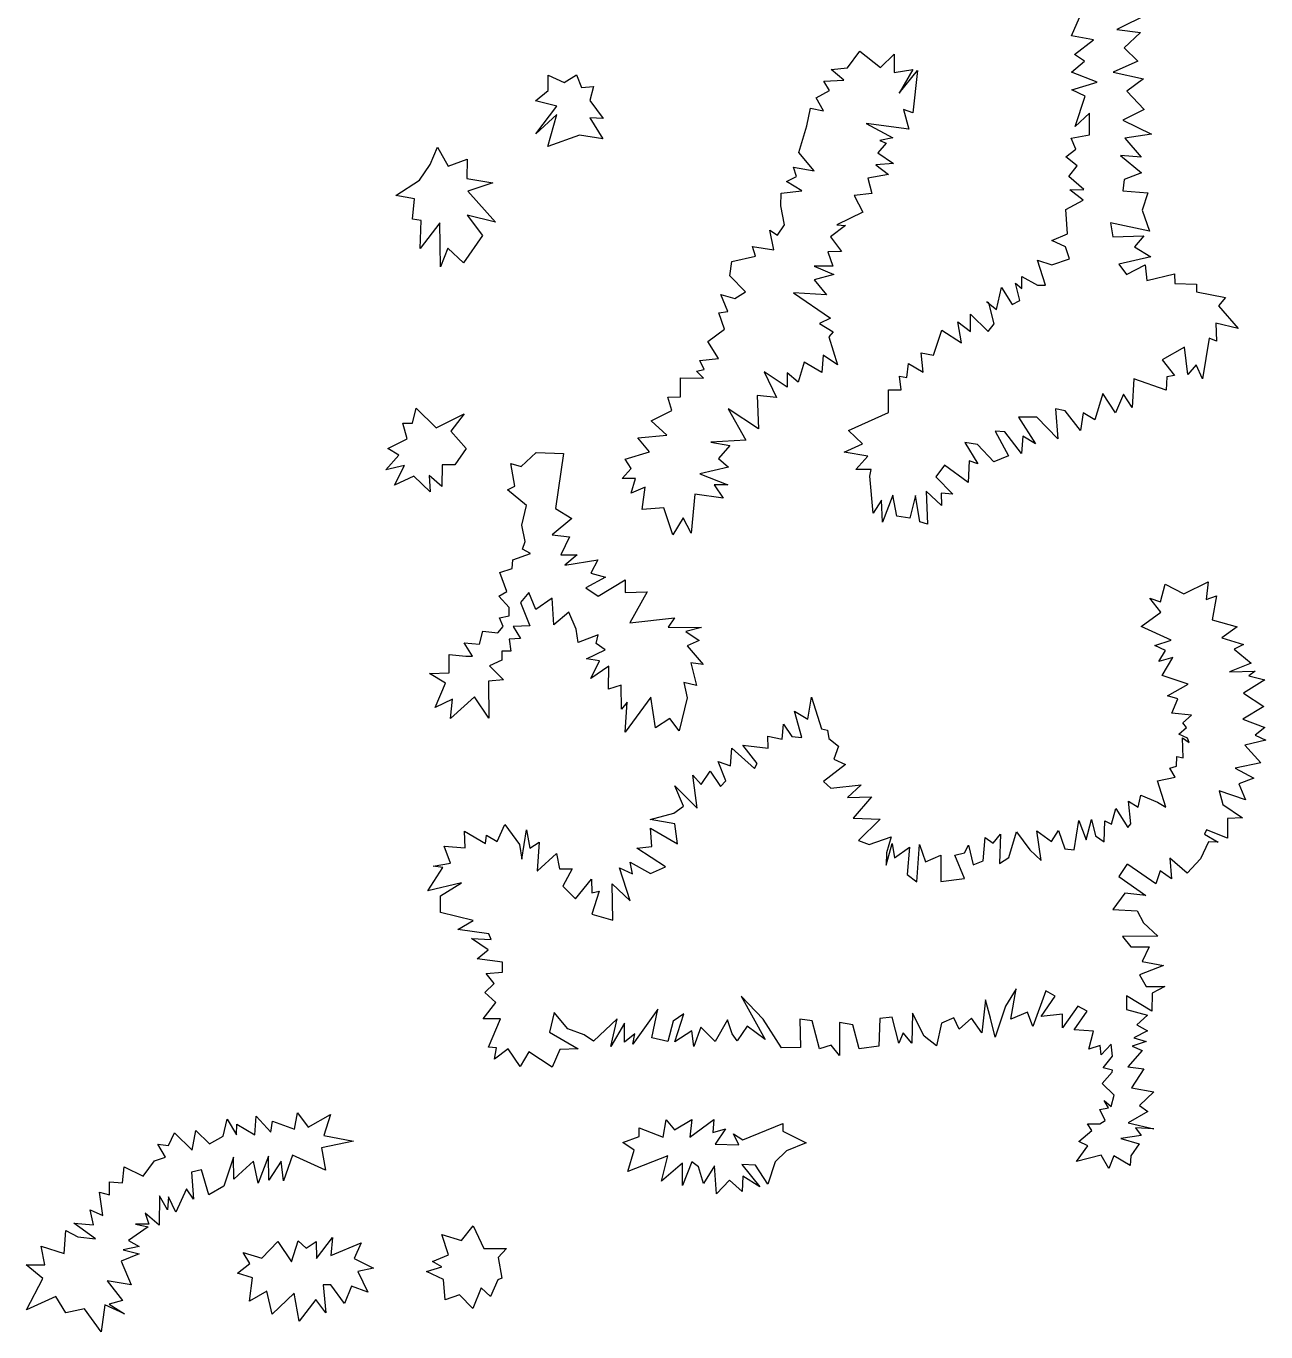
# Model space of a CAD drawing. Extents: x 47169 to 972804, y 7447977 to 9608469.
# Drawn here: x 532717 to 539120, y 8007725 to 8014469 of the extents above; entities that cross this region are included whole.
import ezdxf

# ---------------------------------------------------------------- set-up
doc = ezdxf.new("R2010")
doc.units = 0
doc.header["$LTSCALE"] = 270
doc.layers.add('1', color=7, linetype='Continuous', lineweight=13)

msp = doc.modelspace()

# ---------------------------------------------------------------- linework, layer by layer
at = {"layer": '1'}
for points in [[(538513.1, 8014532.6), (538349.9, 8014451.1), (538471.6, 8014436.5), (538387.8, 8014357), (538458.6, 8014288.2), (538331.4, 8014231), (538487.1, 8014197.5), (538402.2, 8014133.5), (538491, 8014039.2), (538381.8, 8013984.1), (538528.8, 8013911.9), (538392.2, 8013890.1), (538475.7, 8013792.5), (538368.7, 8013800.5), (538477.6, 8013711.8), (538388.6, 8013676.5), (538381.1, 8013617.9), (538510.2, 8013607.7), (538480.4, 8013518.1), (538518.3, 8013409.6), (538317.2, 8013453.2), (538329.8, 8013381.2), (538489.7, 8013386.5), (538441.9, 8013330.1), (538525.5, 8013276.9), (538360.2, 8013239.6), (538400.4, 8013186.4), (538496.8, 8013236), (538505.1, 8013155.2), (538647.1, 8013190.3), (538649.1, 8013139.4), (538761.3, 8013137), (538761.3, 8013096.1), (538911.6, 8013068.1), (538875.5, 8013025), (538976.9, 8012907.5), (538860.5, 8012935.4), (538864.5, 8012841.4), (538826.4, 8012856.9), (538793.2, 8012646.8), (538760.5, 8012719.9), (538717, 8012669.1), (538699.3, 8012811.8), (538584.8, 8012745.7), (538648.2, 8012664.8), (538607.9, 8012657.1), (538604.6, 8012588.5), (538437.4, 8012647.5), (538429.7, 8012499.2), (538384.3, 8012567.9), (538342.8, 8012471.8), (538277.4, 8012571.5), (538235.8, 8012436.6), (538175.6, 8012472.1), (538162.7, 8012380.3), (538083.5, 8012482.2), (538032.7, 8012492.3), (538045.1, 8012337.4), (537936.2, 8012449.3), (537842, 8012449.5), (537930.7, 8012312.1), (537865.1, 8012351), (537857.5, 8012261.4), (537770.9, 8012374.4), (537722.2, 8012376.7), (537790.8, 8012249.3), (537714.5, 8012218.5), (537631, 8012308.3), (537565.4, 8012318.4), (537632.9, 8012208.7), (537587.4, 8012224.3), (537581.9, 8012112.5), (537460.3, 8012201.3), (537414.7, 8012140.5), (537503.4, 8012051.8), (537442.1, 8012056.4), (537445.1, 8011993.3), (537365.8, 8012067.6), (537372.9, 8011897.2), (537332.7, 8011909.4), (537309.7, 8012044.5), (537281.9, 8011927.2), (537213.1, 8011938.4), (537193.2, 8012046.9), (537140, 8011907.6), (537134.9, 8012021.6), (537091.4, 8011953), (537073.7, 8012144.5), (537081.2, 8012179.9), (537002.9, 8012180), (537064.4, 8012248.5), (536941.6, 8012268.7), (537035.9, 8012311.6), (536965.1, 8012380.4), (537170.7, 8012474), (537170.9, 8012591.3), (537235.5, 8012591.2)], [(537235.5, 8012591.2), (537227.2, 8012662), (537265.3, 8012654.2), (537273.9, 8012726.1), (537350.1, 8012682.8), (537339.7, 8012781.3), (537403.2, 8012769), (537446.8, 8012898.3), (537548.3, 8012834), (537528.4, 8012941.3), (537594, 8012892.5), (537594.2, 8012982.2), (537685.1, 8012892.4), (537715.8, 8012931), (537688.5, 8013039.5), (537677.9, 8013045), (537728.7, 8013006.2), (537754.3, 8013119), (537810.3, 8013031.5), (537848.4, 8013052.5), (537826.4, 8013141), (537859.1, 8013113.3), (537859.3, 8013176.4), (537940.7, 8013130.9), (537980.9, 8013130.8), (537940.9, 8013260.3), (538014, 8013236.9), (538106.2, 8013267.7), (538085.1, 8013328.6), (538014.2, 8013361.9), (538095.8, 8013397.2), (538086.5, 8013522.2), (538175.6, 8013569.6), (538106.8, 8013624), (538179.9, 8013626), (538101.7, 8013692.6), (538145.2, 8013747.8), (538087.1, 8013794.4), (538138, 8013834.1), (538114.8, 8013890.6), (538209.1, 8013908.1), (538209.3, 8014019.9), (538135, 8013951.4), (538186.2, 8014108.4), (538117.4, 8014139.5), (538247.7, 8014180.2), (538115.4, 8014231.4), (538182.3, 8014288.8), (538131.5, 8014322.1), (538230.1, 8014398.2), (538115.8, 8014419.5), (538170, 8014541)], [(536749.9, 8013954), (536768.1, 8014045.8), (536835.9, 8014032.5), (536797.9, 8014098.9), (536866.8, 8014136.4), (536837.2, 8014185.1), (536941, 8014190.5), (536875.4, 8014245.9), (536959.1, 8014253.5), (537022.8, 8014339.7), (537129.6, 8014255.4), (537200.7, 8014323.9), (537200.5, 8014229.8), (537296.9, 8014245.1), (537225.7, 8014123.5), (537320.2, 8014240.6)], [(537320.2, 8014240.6), (537296.5, 8014021.6), (537247.8, 8014039.4), (537276.2, 8013937.6), (537054.9, 8013965.7), (537192.5, 8013892.4), (537125.7, 8013879.2), (537158.5, 8013864.8), (537116.1, 8013814), (537196.4, 8013759.6), (537105.4, 8013753.1), (537170.9, 8013702.1), (537063.9, 8013684.6), (537085, 8013604.9), (536992.8, 8013595.1), (537038.2, 8013508.7), (536903.6, 8013442.6), (536949.1, 8013440.3), (536870.7, 8013381.8), (536928.7, 8013305.4), (536857.8, 8013303.3), (536883.1, 8013229.1), (536786.7, 8013229.3), (536888.3, 8013186), (536786.6, 8013158.5), (536850, 8013082), (536679.5, 8013092.3), (536872, 8012960.3), (536813.7, 8012932.7), (536884.6, 8012889.5), (536862.3, 8012864), (536907.5, 8012719), (536833.5, 8012770), (536825.9, 8012680.4), (536735, 8012733.7), (536704.1, 8012629.8), (536648, 8012678.6), (536647.9, 8012604.4), (536528.4, 8012684.3), (536591.7, 8012551.4), (536492.2, 8012561.6), (536500.3, 8012389), (536342.7, 8012493.3), (536433.5, 8012330.5), (536253.5, 8012320.8), (536351.9, 8012302.9), (536293.6, 8012236.7), (536344.3, 8012191.2), (536197.1, 8012156.1), (536342, 8012099.4), (536271.1, 8012099.5), (536316.5, 8012030.8), (536171.5, 8012052.1), (536151, 8011850.8), (536109.8, 8011929.4), (536056.7, 8011841), (536011.4, 8011980.5), (535899.2, 8011973), (535914.2, 8012088), (535841.1, 8012057.2), (535863.5, 8012133.5), (535795.7, 8012133.6), (535841.4, 8012184.4), (535810.7, 8012233.1), (535935.8, 8012270.5), (535876.6, 8012342.5), (536027, 8012356.7), (535945.6, 8012430.9), (536052.6, 8012483.8), (536030.5, 8012552.5), (536096.2, 8012554.6), (536096.3, 8012651.9), (536216, 8012651.7), (536180, 8012687.2), (536218.2, 8012694.9), (536196, 8012742.5), (536292.4, 8012753.4), (536238.6, 8012839.8), (536323.4, 8012904.9), (536295, 8012989), (536341.6, 8012994.5), (536305.7, 8013083), (536376.6, 8013063), (536432.8, 8013096.1), (536351.4, 8013179.2), (536362.2, 8013253.3), (536484, 8013280.8), (536469.2, 8013331.7), (536578.3, 8013313.8), (536558.3, 8013415.6), (536598.5, 8013390.1), (536634.6, 8013443.1), (536614.7, 8013540.5), (536616.9, 8013605.8), (536723.9, 8013618.9), (536644.6, 8013666.6), (536695.5, 8013691.9), (536680.7, 8013740.7), (536787.6, 8013722.7), (536708.4, 8013816.9), (536749.9, 8013954)], [(537128.6, 8010373), (537016.2, 8010263.7), (537070.2, 8010242.6), (537184.6, 8010281.1), (537161.1, 8010199.3), (537158.9, 8010136.2), (537189.8, 8010247.9), (537202.4, 8010173.8), (537278.7, 8010227.8), (537267.8, 8010087.3), (537316.5, 8010049.6), (537331.7, 8010242.1), (537362.2, 8010153.5), (537440.6, 8010186.6), (537440.3, 8010051.6), (537563.2, 8010066.9), (537512.6, 8010186.4), (537563.4, 8010198.5), (537583.6, 8010239.4), (537608.8, 8010137.6), (537659.7, 8010158.5), (537669.5, 8010278), (537710.7, 8010249.1), (537748.9, 8010295.5), (537743.3, 8010145), (537792.1, 8010175.9), (537832.6, 8010307.5), (537901.2, 8010215.6), (537959.3, 8010160.1), (537936.3, 8010312.9), (538012.4, 8010258.5), (538048.6, 8010314.9), (538081.2, 8010220.7), (538129.9, 8010215.1), (538153.5, 8010365.5), (538191.4, 8010265.9), (538219.1, 8010370.9), (538239.1, 8010286.8), (538284.5, 8010255.8), (538287.9, 8010365.3), (538322.8, 8010347.5), (538344.2, 8010428.2), (538407.5, 8010329.6), (538422.3, 8010349.5), (538409.9, 8010466.8), (538460.6, 8010435.8), (538473.4, 8010496.6), (538560.2, 8010461), (538602.5, 8010435.5), (538560.4, 8010570.5), (538651.5, 8010590.3), (538624.1, 8010636.8), (538659, 8010646.7), (538659.1, 8010697.6), (538693, 8010689.8), (538690, 8010793.8), (538722.8, 8010768.3), (538715.4, 8010791.5), (538669.9, 8010811.5), (538710.2, 8010846.8), (538690.2, 8010870.1), (538735.8, 8010911), (538634.2, 8010921.1), (538665, 8010995.2), (538612.1, 8011009.7), (538719.2, 8011070.3), (538583.7, 8011114.8), (538640, 8011207.7), (538566.9, 8011187.9), (538602, 8011244.2), (538545.9, 8011269.8), (538630.7, 8011297.3), (538475.2, 8011368.4), (538576.9, 8011442.3), (538521, 8011515.5), (538574.9, 8011495.5), (538600.5, 8011587.2), (538696.8, 8011536.2), (538821.8, 8011599), (538811.1, 8011508.3), (538865.1, 8011525.9), (538841.6, 8011403.1), (538970.7, 8011367.4), (538892.2, 8011309), (539004.4, 8011275.5), (538955.6, 8011251.3), (539044.4, 8011179.2), (538932.1, 8011134.1), (539064.4, 8011138.2), (539031.6, 8011112.9), (539115.2, 8011092.8), (539003.9, 8011024.4), (539109.6, 8010955.6), (539000.4, 8010889.4), (539114.7, 8010846), (539063.8, 8010806.3), (539119.8, 8010780.8), (539010.8, 8010755.5), (539094.2, 8010663.5), (538961.8, 8010636.1), (539058.1, 8010585)], [(535268.3, 8009095.3), (535207, 8009187.2), (535136, 8009134.2), (535146.7, 8009191.7), (535105.4, 8009195.1), (535167.1, 8009342.2), (535078.2, 8009342.3), (535143.9, 8009426.3), (535085.8, 8009477.3), (535134.6, 8009524.8), (535093.4, 8009575.8), (535178.1, 8009583.3), (535178.2, 8009634.2), (535045.9, 8009652.2), (535104.2, 8009697.4), (535017.5, 8009756.2), (535119.1, 8009751.6), (535106.5, 8009781.5), (534946.6, 8009802.8), (535026.1, 8009850.2), (534857.9, 8009891.5), (534858, 8009977.8), (534965.1, 8010044), (534792.4, 8010003.4), (534868.9, 8010122.7), (534820.2, 8010130.5), (534909.1, 8010145.9), (534876.5, 8010234.4), (534985.5, 8010224.3), (534980.4, 8010310.6), (535090.4, 8010247.3), (535094.7, 8010290.5), (535150.7, 8010257.2), (535189, 8010345.6), (535265.1, 8010241.5), (535277.6, 8010167.3), (535301.2, 8010317.8), (535319, 8010223.7), (535366.7, 8010253.5), (535356.9, 8010106.4), (535359, 8010106.3), (535455.5, 8010195.8), (535471.3, 8010116.1), (535536.9, 8010116), (535489.1, 8010027.6), (535554.6, 8009961), (535636.3, 8010062.7), (535638.3, 8009991.9), (535676.4, 8010001.8), (535638.1, 8009882.3), (535747.1, 8009852.3), (535743.2, 8010039.3), (535836.2, 8009950.6), (535781.5, 8010121.1), (535849.2, 8010090), (535836.6, 8010151.9), (535941.3, 8010093.1), (536019.7, 8010126.2), (535870.6, 8010222.7), (535949, 8010232.5), (535941.7, 8010326.6), (536081.3, 8010245.5), (536066.7, 8010349.6), (535939.7, 8010371.9), (536061.5, 8010404.9), (536112.4, 8010440.2), (536067, 8010545.4), (536183.3, 8010430.1), (536160.3, 8010600.5), (536203.6, 8010551.8), (536249.3, 8010620.3), (536303.1, 8010541.7), (536330.7, 8010570.4), (536290.7, 8010671.1), (536354.2, 8010648.9), (536361.7, 8010739.6), (536479.1, 8010635.4), (536491.8, 8010660.8), (536417.9, 8010755), (536550.2, 8010739.2), (536547.1, 8010801.2), (536621.2, 8010785.6), (536628.8, 8010864.1), (536672.1, 8010801), (536722.9, 8010795.3), (536685, 8010930.4), (536753.8, 8010889.3), (536774.1, 8011003.2), (536824.6, 8010840.5), (536855.3, 8010832.7), (536862.6, 8010789.5), (536913.4, 8010749.6), (536887.8, 8010683.3), (536949.2, 8010655.5), (536834.7, 8010568.3), (536872.7, 8010532.8), (537029.4, 8010550.2), (536958.4, 8010485.1), (537083.3, 8010489.3), (536988.9, 8010377.7), (537128.6, 8010373)], [(539058.1, 8010585), (538979.7, 8010556.4), (539014.4, 8010473.4), (538877.9, 8010519), (538897.9, 8010448.2), (538999.4, 8010379.4), (538921.1, 8010376.2), (538920.8, 8010274.4), (538814, 8010318.9), (538803.4, 8010295.7), (538874.2, 8010254.6), (538823.4, 8010256.9), (538783, 8010168.5), (538714.1, 8010094.5), (538623.2, 8010171), (538632.5, 8010064.8), (538574.3, 8010105.8), (538550.9, 8010039.5), (538407.1, 8010138.2), (538401.8, 8010138.2), (538360.4, 8010077.5), (538500, 8009978.7), (538390.9, 8009991.1), (538329.4, 8009907.1), (538454.3, 8009900.3), (538487, 8009838.2), (538561, 8009769.5), (538379.9, 8009767.6), (538423.2, 8009714.5), (538517.4, 8009714.3), (538481.3, 8009638), (538591.4, 8009617.9), (538466.3, 8009569.4), (538502.2, 8009508.5), (538598.6, 8009508.3), (538531.8, 8009475.2), (538531.6, 8009381.2), (538400.5, 8009460), (538400.4, 8009389.2), (538509.3, 8009361.3), (538453.1, 8009310.5), (538509.2, 8009279.5), (538438.2, 8009244.2), (538501.7, 8009224.2), (538429.6, 8009201.1), (538480.4, 8009177.7), (538407.2, 8009093.8), (538488.7, 8009083.7), (538425, 8008985.3), (538541.4, 8008964.1), (538467.1, 8008893.4), (538510.5, 8008862.4), (538408.7, 8008805), (538541, 8008773.8), (538446.8, 8008779.5), (538475.3, 8008738.5), (538370.5, 8008723.2), (538464.6, 8008695.4), (538423.2, 8008634.6), (538418.9, 8008583.7), (538334.3, 8008634.8), (538308.8, 8008568.4), (538268.7, 8008637.1), (538141.6, 8008604.2), (538199.9, 8008685.9), (538154.5, 8008708.2), (538220.2, 8008764.4), (538198.1, 8008799.9), (538261.6, 8008799.8), (538289.1, 8008817.4), (538261.7, 8008873.9), (538307.3, 8008881.6), (538284, 8008919.2), (538320, 8008888.2), (538336, 8008946.8), (538274.7, 8009007.7), (538325.6, 8009066.3), (538327.8, 8009076.2), (538280.1, 8009089.6), (538327.9, 8009148.2), (538320.6, 8009211.2), (538269.7, 8009156), (538264.5, 8009203.6), (538206.2, 8009186), (538229.7, 8009277.8), (538130.2, 8009285.7), (538197.1, 8009381.9), (538148.4, 8009407.4), (538069.9, 8009295.8), (538070, 8009366.6), (537959.9, 8009354.7), (538032.1, 8009458.5), (537983.4, 8009486.3), (537916.4, 8009301.7), (537889, 8009376.9), (537802.1, 8009339.5), (537831, 8009496.5), (537774.7, 8009408.1), (537721.5, 8009247.8), (537698.4, 8009345.2), (537671, 8009439.3)], [(537671, 8009439.3), (537652.7, 8009269), (537598.8, 8009345.4), (537535.2, 8009289.1), (537507.8, 8009347.8), (537444.2, 8009320.2), (537418.6, 8009203), (537355.2, 8009251.8), (537294, 8009371.4), (537291.6, 8009215.4), (537246.2, 8009269.7), (537224.9, 8009215.6), (537190.2, 8009350.6), (537126.7, 8009343), (537121.1, 8009201.4), (537019.5, 8009186.1), (536986.9, 8009310), (536918.1, 8009323.5), (536917.8, 8009153.1), (536874.5, 8009206.3), (536814.1, 8009186.5), (536776.2, 8009331.5), (536712.7, 8009339.3), (536716.7, 8009194.4), (536618.2, 8009192.4), (536524.3, 8009339.7), (536410.2, 8009459.4), (536533.6, 8009235.7), (536440.6, 8009304.4), (536389.6, 8009228.2), (536364.3, 8009263.7), (536339, 8009336.7), (536275.3, 8009225.1), (536201.3, 8009299.4), (536165.2, 8009199.8), (536155.8, 8009279.5), (536066.7, 8009223.3), (536114.6, 8009368.1), (536059.5, 8009330.6), (536030.7, 8009225.5), (535949.3, 8009244.5), (535980.2, 8009391.6), (535850.8, 8009211.5), (535860.4, 8009264.6), (535807.4, 8009221.5), (535807.5, 8009320), (535736.4, 8009198.4), (535769.5, 8009341.1), (535647.5, 8009226.2), (535598.9, 8009259.5), (535515.3, 8009290.6), (535444.5, 8009374.9), (535421, 8009273.1), (535568, 8009186.5), (535473.8, 8009183.4), (535433.4, 8009092.7), (535313.9, 8009171.5), (535268.3, 8009095.3)]]:
    msp.add_lwpolyline(points, dxfattribs=at)
for points in [[(535695.2, 8013887.4), (535575.5, 8013905.3), (535412.3, 8013847), (535458.2, 8014012.9), (535348.9, 8013913.5), (535458.2, 8014056), (535347.1, 8014083.9), (535412.9, 8014136.8), (535413, 8014215.4), (535496.6, 8014177.6), (535560.2, 8014218.5), (535585.5, 8014152), (535646.9, 8014157.4), (535628.8, 8014085.6), (535697.5, 8013991.4), (535628.6, 8013994.8)], [(534854.7, 8013454.1), (534752.8, 8013320.4), (534758.3, 8013465.3), (534712.8, 8013472), (534722.5, 8013577.1), (534626.2, 8013595), (534748.1, 8013673.4), (534804.4, 8013754), (534842.6, 8013843.6), (534896.5, 8013746.1), (534995, 8013782.4), (534992.7, 8013682.9), (535127.2, 8013659.4), (534997.9, 8013616.5), (535141.6, 8013456.9), (534994.5, 8013492.6), (535073.7, 8013388.4), (534976.1, 8013245.9), (534895.7, 8013322.4), (534857.4, 8013226.2)], [(534834.8, 8012395.3), (534980, 8012465.9), (534911, 8012376.4), (534990.2, 8012287.7), (534930.8, 8012203.7), (534865.2, 8012203.9), (534864.9, 8012092.1), (534799.4, 8012148.6), (534803.5, 8012064.5), (534720, 8012145.5), (534620.4, 8012098.1), (534671.4, 8012199.8), (534575, 8012176.7), (534641.8, 8012252.9), (534585.8, 8012288.4), (534685.4, 8012336.9), (534662.2, 8012417.7), (534713.1, 8012417.7), (534731.2, 8012496.2)], [(535942.9, 8011002.6), (535810.3, 8010822.5), (535821.2, 8010977.3), (535792.5, 8010942), (535790.6, 8011065.9), (535724.9, 8011043.9), (535727.3, 8011163.4), (535632.9, 8011099.4), (535678.6, 8011191.1), (535610.9, 8011201.2), (535707.3, 8011247.5), (535661.8, 8011279.7), (535671.4, 8011326.1), (535567.6, 8011285.4), (535557.1, 8011354), (535519.2, 8011442.6), (535442.8, 8011377.4), (535433.6, 8011514.7), (535348.8, 8011456.2), (535314, 8011544.7), (535270.5, 8011491.7), (535319, 8011372.1), (535232.1, 8011367.9), (535270.1, 8011305.8), (535211.9, 8011303.7), (535221.3, 8011240.6), (535173.7, 8011240.7), (535173.6, 8011194.3), (535110, 8011164.5), (535182.9, 8011092.5), (535104.6, 8011086), (535106.3, 8010894.5), (535033.5, 8011004.2), (534908.4, 8010892.7), (534919.1, 8010992.2), (534829.1, 8010949.3), (534883.3, 8011075.3), (534799.7, 8011126.3), (534901.4, 8011129.5), (534901.5, 8011223.5), (534987.3, 8011215.6), (535023.3, 8011215.6), (534980, 8011284.2), (535059.4, 8011276.3), (535076.4, 8011344.9), (535152.7, 8011334.8), (535181.3, 8011368), (535161.3, 8011413.4), (535212.1, 8011423.2), (535212.2, 8011466.4), (535158.3, 8011525.1), (535199.6, 8011548.3), (535163.8, 8011646.8), (535227.4, 8011667.7), (535230.6, 8011713.1), (535321.7, 8011746.1), (535281.5, 8011768.3), (535294.3, 8011807), (535276.5, 8011891.1), (535302.1, 8011992.9), (535202.7, 8012073.8), (535240.8, 8012093.6), (535220.9, 8012211), (535273.8, 8012195.4), (535351.3, 8012267.2), (535493.1, 8012261.4), (535451.3, 8011977.1), (535535.9, 8011926), (535434.2, 8011842.2), (535523.1, 8011832), (535479.5, 8011738.1), (535563.1, 8011737.9), (535499.5, 8011684.9), (535670, 8011712.3), (535633.9, 8011643.7), (535710.1, 8011622.6), (535608.3, 8011567.5), (535671.8, 8011524.2), (535811.7, 8011610.2), (535811.6, 8011543.8), (535923.8, 8011547), (535834.6, 8011386.7), (536065.5, 8011413.9), (536032.6, 8011365.3), (536205.1, 8011362.8), (536124.6, 8011343), (536192.3, 8011296.4), (536131.9, 8011268.9), (536213.2, 8011172.5), (536149.7, 8011180.3), (536179.2, 8011063), (536113.6, 8011078.6), (536131.4, 8011000), (536089.8, 8010829.7), (536042.3, 8010892.9), (535968.1, 8010845.4)], [(534289.7, 8008848), (534255.6, 8008738.6), (534408, 8008710.7), (534242.8, 8008675.5), (534262.7, 8008560.4), (534093.4, 8008637.1), (534046.6, 8008505.5), (534034.1, 8008607.3), (533970.4, 8008507.8), (533968.5, 8008632.9), (533915.3, 8008492.5), (533892.2, 8008607.5), (533833.9, 8008554.5), (533790.5, 8008513.7), (533788.5, 8008627.6), (533737.5, 8008478.4), (533660.1, 8008432), (533622.2, 8008562.7), (533571.4, 8008549.5), (533581.7, 8008410), (533545.8, 8008463.2), (533490.6, 8008343.8), (533452.6, 8008422.4), (533447.2, 8008356), (533406, 8008428), (533403.7, 8008275.4), (533332.8, 8008338.5), (533350.7, 8008281), (533281.9, 8008281.1), (533347.5, 8008267.7), (533245.8, 8008197.1), (533301.8, 8008166), (533218.2, 8008148.4), (533301.8, 8008128.4), (533207.5, 8008089.8), (533260.2, 8007968), (533136.4, 8007988.2), (533214.6, 8007887.3), (533145.7, 8007868.6), (533225, 8007818.7), (533123.5, 8007864.2), (533105.2, 8007724.9), (533018.7, 8007844.5), (532922.3, 8007823.7), (532871.6, 8007907.8), (532719.1, 8007839.5), (532803, 8007999.8), (532717.3, 8008070.7), (532813.7, 8008070.6), (532795.8, 8008166.9), (532913.3, 8008129), (532923, 8008248.5), (532984.3, 8008215.2), (533075.4, 8008205.1), (532964.3, 8008286.1), (533066, 8008278.1), (533048.1, 8008354.5), (533113.7, 8008326.8), (533096.9, 8008446.3), (533147.7, 8008432.9), (533147.8, 8008499.3), (533215.6, 8008494.8), (533224.2, 8008577.7), (533322.6, 8008530), (533380.9, 8008608.4), (533437.1, 8008628.2), (533396.9, 8008694.7), (533453.1, 8008686.9), (533482.8, 8008753.2), (533574.8, 8008663.4), (533592.9, 8008765.2), (533663.7, 8008696.5), (533734.7, 8008735.1), (533755, 8008823.5), (533803.6, 8008742.7), (533805.8, 8008798), (533897.8, 8008742.5), (533905.3, 8008838.8), (533981.4, 8008756.8), (533988.9, 8008813.2), (534103.2, 8008772), (534119.2, 8008856.1), (534174.1, 8008781.9)], [(536031.8, 8008633.6), (535824.1, 8008553.2), (535857.2, 8008662.7), (535799, 8008702.6), (535882.7, 8008733.5), (535882.8, 8008778.8), (536006.6, 8008731), (536022.6, 8008819.5), (536065.9, 8008768.5), (536154.9, 8008821.5), (536144.2, 8008730.8), (536269.3, 8008821.2), (536263.8, 8008754.9), (536329.5, 8008773.6), (536276.4, 8008694), (536398.2, 8008691.6), (536370.8, 8008748), (536418.3, 8008717), (536624.9, 8008800.7), (536624.8, 8008762), (536746.5, 8008700.9), (536644.8, 8008660.1), (536586.4, 8008602.7), (536548.1, 8008487.7), (536484.8, 8008585.2), (536412.8, 8008589.8), (536506.8, 8008473.4), (536418, 8008528.9), (536415.7, 8008450.3), (536349.1, 8008509.1), (536283.4, 8008437.3), (536273.1, 8008582.3), (536214.7, 8008491.7), (536189.4, 8008578), (536154.5, 8008603.5), (536107.7, 8008480.8), (536107.9, 8008595.9), (535998.7, 8008504.2)], [(535025.4, 8008272.5), (535080.3, 8008155.2), (535197.8, 8008154.9), (535154.3, 8008109.7), (535174.2, 8008002.3), (535154.1, 8007994.6), (535115.8, 8007908.4), (535067.2, 8007951.6), (535024.7, 8007845.5), (534956, 8007916.4), (534881.8, 8007891.1), (534872.5, 8007995.1), (534785.8, 8008036.2), (534864.2, 8008061.5), (534816.6, 8008089.2), (534898.1, 8008122.3), (534864.4, 8008227.5), (534966, 8008196.3)], [(534101.7, 8007925.6), (533987.2, 8007816.3), (533959.9, 8007935.8), (533870.9, 8007882.9), (533885.9, 8008004.6), (533809.7, 8008027.9), (533873.3, 8008078.7), (533837.4, 8008135.2), (533934.8, 8008106.3), (534016.4, 8008192.4), (534087.2, 8008086.1), (534122.3, 8008195.6), (534163.5, 8008156.8), (534214.4, 8008192.1), (534216.4, 8008103.6), (534300.2, 8008213), (534290.5, 8008118.9), (534448.3, 8008185), (534412.2, 8008103.2), (534511.6, 8008054.4), (534430.1, 8008036.8), (534482.8, 8007930.5), (534397.1, 8007960.5), (534361, 8007872.1), (534290.2, 8007968.5), (534252.1, 8007968.5), (534264.6, 8007823.6), (534213.9, 8007892.3), (534126.9, 8007780.7)]]:
    msp.add_lwpolyline(points, close=True, dxfattribs=at)

doc.saveas('drawing.dxf')
